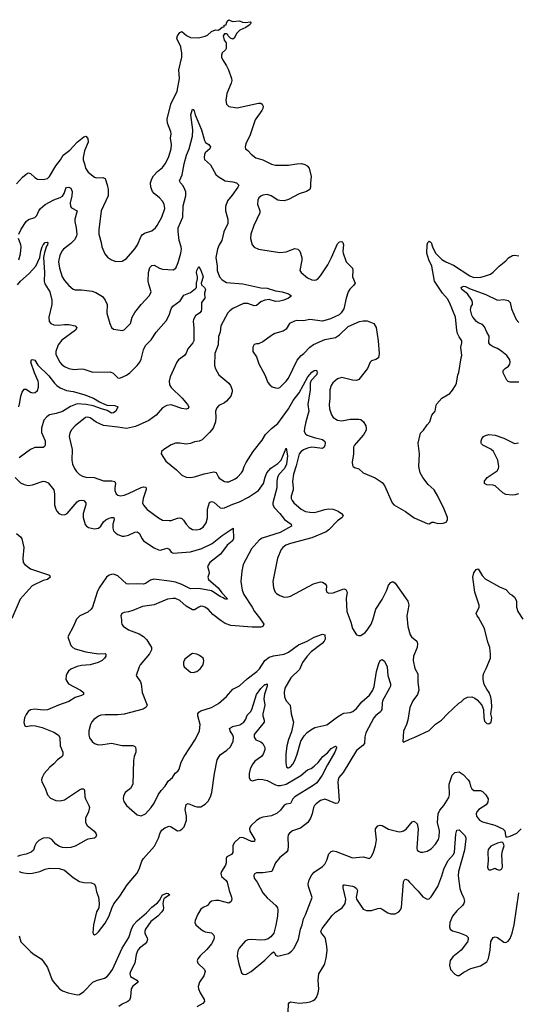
# Model space of a CAD drawing. Header units: inches. Extents: x 2134017 to 2292458, y 756222 to 916513.
# Tile 347 of 387: x 2234010 to 2238686, y 891023 to 900262. Entities that reach past the tile are written whole.
import ezdxf

# ---------------------------------------------------------------- set-up
doc = ezdxf.new("R2010")
doc.units = ezdxf.units.IN
doc.header["$MEASUREMENT"] = 0
doc.layers.add('C2839', color=7, linetype='Continuous')
doc.layers.add('C2930', color=7, linetype='Continuous')

msp = doc.modelspace()

# ---------------------------------------------------------------- linework, layer by layer
at = {"layer": 'C2839', "color": 5}
for points, elevation in [([(2233979.6, 898720.4), (2234036.1, 898783.9), (2234070, 898813.4), (2234090, 898824), (2234110, 898819.1), (2234150, 898781.3), (2234175.1, 898764.9), (2234230, 898762.4), (2234270, 898772.7), (2234290, 898790.5), (2234349.2, 898890.8), (2234392.4, 898947.6), (2234417.7, 898990), (2234480.8, 899039.2), (2234550, 899114), (2234610, 899162.4), (2234630.3, 899170.3), (2234648.6, 899148.6), (2234652.5, 899112.5), (2234616.8, 899030), (2234605, 898970), (2234606, 898946), (2234618.9, 898910), (2234626, 898870), (2234650.2, 898830.2), (2234710, 898785.5), (2234730, 898778), (2234790, 898781.6), (2234810, 898770.6), (2234830, 898711), (2234838, 898670), (2234838.9, 898610), (2234774.9, 898470), (2234750.3, 898290), (2234750.3, 898250), (2234772.4, 898170), (2234778.4, 898130), (2234806.6, 898066.6), (2234834.2, 898034.2), (2234870, 898007.7), (2234910, 897993), (2234970, 897995.5), (2235010, 898022), (2235090, 898110.5), (2235115.8, 898150), (2235148, 898230), (2235157.2, 898242.8), (2235180.4, 898259.6), (2235250, 898282.4), (2235282.9, 898310), (2235298.4, 898330), (2235342, 898410), (2235369.6, 898490), (2235365.1, 898530), (2235350, 898558), (2235320.7, 898590), (2235270.7, 898630.7), (2235255.4, 898650), (2235239.8, 898690), (2235236.1, 898730), (2235248.5, 898770), (2235263.7, 898796.3), (2235302.3, 898837.7), (2235350, 898876.4), (2235375.4, 898910), (2235405.3, 898970), (2235430.8, 899050), (2235433.1, 899090), (2235425.1, 899150), (2235430.9, 899190), (2235428.4, 899210), (2235396.8, 899290), (2235391.8, 899330), (2235428.1, 899470), (2235486.1, 899590), (2235509.7, 899709.7), (2235502.8, 899790), (2235529, 899910), (2235529.8, 899950), (2235521.9, 900000)], 380), ([(2235946.7, 900000), (2235947, 899993), (2235939.8, 899980.2), (2235908.5, 899950), (2235901.7, 899930), (2235903.6, 899910), (2235910.3, 899890), (2235950, 899828.4), (2235969.1, 899790), (2235996.1, 899710), (2235998.5, 899690), (2235994, 899666), (2235952, 899570), (2235944.1, 899504.1), (2235948.5, 899468.5), (2235970, 899447.3), (2236050, 899436.4), (2236250, 899478.9), (2236270, 899478.4), (2236284, 899470), (2236292, 899452), (2236288.5, 899430), (2236280.3, 899410), (2236218, 899322), (2236170, 899181.2), (2236130, 899098), (2236123, 899070), (2236126.8, 899050), (2236150, 899036), (2236181.3, 899001.3), (2236225.8, 898965.8), (2236290, 898945.7), (2236370, 898905.2), (2236410, 898898.5), (2236530, 898895.9), (2236610.2, 898910.2), (2236651.2, 898911.2), (2236684.4, 898904.4), (2236707.3, 898890), (2236724, 898870), (2236743, 898790), (2236735.5, 898730), (2236737.3, 898690), (2236730.4, 898669.7), (2236698, 898650), (2236630, 898627.3), (2236530, 898574.5), (2236490, 898563.7), (2236450, 898564.5), (2236429.7, 898569.7), (2236369.2, 898610), (2236330, 898622.9), (2236290, 898614), (2236270, 898605.1), (2236253, 898590), (2236243.7, 898570), (2236239.5, 898530), (2236261.6, 898470), (2236260.4, 898450), (2236204.6, 898330), (2236178.4, 898250), (2236175.3, 898210), (2236190.3, 898150.3), (2236210, 898126.7), (2236248.3, 898108.3), (2236450, 898077.8), (2236510, 898082.8), (2236590, 898113.7), (2236618.8, 898110), (2236636.4, 898090), (2236655.3, 898030), (2236655.1, 898004.9), (2236636.3, 897910), (2236648, 897890), (2236710, 897840.4), (2236750, 897821.3), (2236770, 897818.4), (2236790, 897822.4), (2236810, 897834.9), (2236830, 897859.3), (2236898.2, 897961.8), (2236933.8, 898030), (2236990, 898158), (2237010, 898177.6), (2237030, 898180.5), (2237039.3, 898170), (2237045.7, 898150), (2237039.1, 898090), (2237042.4, 898070), (2237070.3, 897990), (2237130.3, 897930), (2237134.3, 897910), (2237132.2, 897850), (2237157.3, 897790), (2237144.9, 897770), (2237106.1, 897733.9), (2237090.4, 897710), (2237070.4, 897650), (2237050.3, 897549.7), (2237025.5, 897510), (2237006.4, 897493.6), (2236924.8, 897455.2), (2236850, 897434), (2236730, 897447.8), (2236670, 897436.9), (2236610, 897441.1), (2236586.4, 897433.6), (2236541, 897410), (2236510, 897359), (2236482, 897338), (2236402.6, 897317.4), (2236370, 897299.7), (2236290, 897239.3), (2236250, 897222), (2236230, 897222), (2236210, 897215.3), (2236196, 897190), (2236196, 897150), (2236230, 897098), (2236252.3, 897032.3), (2236310, 896931), (2236337, 896857), (2236355.1, 896835.1), (2236378.3, 896818.3), (2236407.4, 896807.4), (2236434, 896806), (2236450, 896810.4), (2236507.8, 896870), (2236530, 896899.3), (2236612.5, 897067.5), (2236648.9, 897111.1), (2236673.3, 897130), (2236730.7, 897189.3), (2236764.6, 897215.4), (2236870, 897260.3), (2236970, 897280.5), (2237010, 897304.9), (2237090, 897382.8), (2237198, 897430), (2237230, 897437.3), (2237270, 897437.3), (2237330.7, 897410.7), (2237353, 897373), (2237370.3, 897250.3), (2237381.6, 897130), (2237373.4, 897090), (2237350, 897075.1), (2237310, 897061.7), (2237295.3, 897050), (2237270.4, 896990), (2237190, 896884.5), (2237170, 896877.6), (2237130, 896878.3), (2237030, 896905.4), (2236990, 896892.6), (2236946.4, 896853.6), (2236930.3, 896830), (2236917.8, 896790), (2236917.6, 896710), (2236911.3, 896650), (2236915.6, 896610), (2236934.3, 896554.3), (2236950, 896528), (2236990, 896503.7), (2237030, 896499), (2237110, 896513.2), (2237190, 896515.2), (2237210.2, 896510.2), (2237233.4, 896490), (2237255.3, 896450), (2237260.3, 896430), (2237258.9, 896410), (2237234.1, 896365.9), (2237164.4, 896290), (2237148.4, 896270), (2237140.4, 896250), (2237138.8, 896190), (2237127.7, 896110), (2237130, 896082), (2237136, 896070), (2237150, 896058.8), (2237190, 896046.8), (2237230.4, 896010.4), (2237342.8, 895962.8), (2237410, 895918.4), (2237431.8, 895890), (2237503.8, 895730), (2237519.1, 895710), (2237628.1, 895648.1), (2237710, 895586.8), (2237830, 895534.8), (2237850, 895531.3), (2237873.6, 895546.4), (2237890, 895546.8), (2237930, 895536.3), (2237982.7, 895537.3), (2238010, 895546), (2238022.7, 895570), (2238020.9, 895590), (2237989.6, 895670), (2237932.7, 895792.7), (2237898, 895850), (2237842, 895902), (2237790, 895965.1), (2237765.7, 896010), (2237754.5, 896070), (2237759.7, 896190), (2237746.3, 896290), (2237770, 896381), (2237797, 896410), (2237830, 896459.1), (2237857, 896490), (2237875.1, 896550), (2237905.1, 896590), (2237916, 896644), (2237923.2, 896656.8), (2237970, 896711), (2238044.7, 896755.3), (2238070, 896784.7), (2238097.2, 896830), (2238105.2, 896850), (2238119, 896930), (2238129.2, 896950.8), (2238149.5, 897090.5), (2238156, 897110), (2238147, 897190), (2238157.2, 897230), (2238157.2, 897250), (2238130, 897286), (2238116.6, 897316.6), (2238108, 897350), (2238096.4, 897470), (2238041.5, 897610), (2238022.8, 897642.8), (2237975.9, 897695.9), (2237901.5, 897810), (2237873.6, 897950), (2237847.6, 898010), (2237829.2, 898070), (2237831.2, 898150), (2237838.7, 898170), (2237850, 898182.4), (2237870, 898170.4), (2237881.4, 898130), (2237910, 898070.3), (2237970, 898012.5), (2238004.9, 897990), (2238079.6, 897959.6), (2238230, 897859.4), (2238270, 897844.3), (2238334.5, 897845.5), (2238370, 897854), (2238424.4, 897875.6), (2238450, 897894), (2238505.2, 897950), (2238570, 897999.1), (2238594, 898026), (2238631.3, 898048.7), (2238650, 898051.8), (2238690, 898044.9)], 380), ([(2234001.8, 898250), (2234023.8, 898296.2), (2234070, 898368.4), (2234092.7, 898387.3), (2234152.7, 898407.3), (2234170, 898426), (2234189.8, 898470), (2234204.1, 898490), (2234250, 898528.2), (2234330, 898572), (2234390, 898593), (2234410, 898604.9), (2234425.8, 898630), (2234441.8, 898678.2), (2234450, 898687), (2234470, 898689.1), (2234490, 898680.9), (2234501.9, 898650), (2234499.5, 898610), (2234483.2, 898543.2), (2234486.3, 898510), (2234496.9, 898496.9), (2234547.7, 898470), (2234525.8, 898390), (2234526, 898370), (2234540.2, 898310), (2234545.2, 898250), (2234541.2, 898230), (2234522.3, 898197.7), (2234490, 898163.5), (2234420.3, 898110), (2234405.8, 898090), (2234387.5, 898050), (2234375.8, 898010), (2234374.7, 897990), (2234383.9, 897930), (2234409.3, 897849.3), (2234430, 897814.9), (2234470, 897768.2), (2234510, 897733), (2234530, 897726), (2234590, 897728.4), (2234690, 897714.9), (2234722.8, 897702.8), (2234785.9, 897665.9), (2234811.8, 897630), (2234828.9, 897590), (2234827, 897507), (2234854.4, 897410), (2234870, 897374.8), (2234890, 897359.1), (2234910, 897354), (2234970, 897345.5), (2234990, 897350.6), (2235047.3, 897410), (2235063.5, 897470), (2235090, 897513.4), (2235149.6, 897590), (2235223.7, 897670), (2235240.1, 897699.9), (2235243.7, 897710), (2235220, 897780), (2235215.3, 897810), (2235217.6, 897890), (2235230, 897938), (2235250, 897956.5), (2235270, 897958.9), (2235322, 897930), (2235350, 897920.8), (2235450, 897916.4), (2235475.1, 897930), (2235495.8, 897984.2), (2235520.9, 898070), (2235527.1, 898110), (2235525.4, 898130), (2235503.9, 898190), (2235495.2, 898275.2), (2235496.2, 898310), (2235539.1, 898410), (2235543, 898517), (2235568.9, 898610), (2235566.4, 898646.4), (2235559.3, 898670), (2235542.3, 898702.3), (2235518, 898730), (2235508.2, 898750), (2235533.4, 898806.6), (2235552.9, 898910), (2235575.2, 898990), (2235597.5, 899050), (2235629, 899170), (2235633.3, 899230), (2235614, 899370), (2235630, 899421), (2235638, 899418), (2235646.8, 899406.8), (2235654.4, 899370), (2235714.9, 899230), (2235742.4, 899130), (2235753, 899110), (2235782, 899090), (2235799.1, 899070), (2235793, 899050), (2235750, 899011.6), (2235742.8, 898997.2), (2235739.5, 898970), (2235743.8, 898950), (2235800.3, 898900.3), (2235850, 898810.7), (2235870.3, 898790.3), (2235936, 898750), (2236010, 898742), (2236042.8, 898730), (2236064, 898710), (2236054.9, 898690), (2236003.8, 898616.2), (2235958.7, 898561.3), (2235938.9, 898510), (2235938.9, 898470), (2235963.1, 898390), (2235960.8, 898350), (2235925.4, 898270), (2235906.2, 898190), (2235881.6, 898150), (2235864.1, 898110), (2235850.2, 898030), (2235860.2, 897950), (2235860.6, 897910), (2235884.6, 897850), (2235910, 897820.2), (2235950, 897797.5), (2236103.7, 897783.7), (2236270, 897746.3), (2236330, 897742), (2236410, 897717.3), (2236470, 897709.2), (2236531, 897690), (2236558, 897670), (2236530.8, 897650), (2236486.4, 897630), (2236450, 897619.5), (2236410, 897617.3), (2236350, 897636.4), (2236309.4, 897630.6), (2236270, 897614), (2236230, 897580.4), (2236210, 897576.8), (2236150, 897597.8), (2236110, 897597.6), (2236010, 897550.9), (2235979.6, 897530), (2235960.2, 897510), (2235895.3, 897390), (2235889.2, 897330), (2235873.8, 897290), (2235870.2, 897209.8), (2235841.3, 897130), (2235836.5, 897016.5), (2235844.5, 896984.5), (2235878.4, 896930), (2235970.3, 896850), (2235987.2, 896830), (2236000.9, 896790), (2236001.7, 896770), (2235990.3, 896730), (2235950, 896684), (2235930, 896668.5), (2235878.2, 896641.8), (2235858.4, 896621.6), (2235847.4, 896590), (2235850.3, 896530), (2235846.3, 896490), (2235823.6, 896430), (2235791.1, 896388.9), (2235719.6, 896320.4), (2235693.3, 896306.7), (2235650, 896300.7), (2235610, 896285.1), (2235570, 896279.6), (2235510, 896289.6), (2235470, 896287.3), (2235430, 896272), (2235361, 896230), (2235340.7, 896210), (2235337.3, 896190), (2235379.9, 896119.9), (2235478.7, 896038.7), (2235528.7, 895988.7), (2235570, 895970.6), (2235610, 895967.7), (2235650, 895972.2), (2235739.2, 896000.8), (2235830, 896018.4), (2235853.8, 896013.8), (2235872.7, 895970), (2235880.8, 895960.8), (2235931.3, 895930), (2235950, 895925.3), (2235970, 895927), (2236030, 895953.7), (2236053, 895970), (2236090, 896010.6), (2236102.4, 896030), (2236114.3, 896070), (2236133.5, 896106.5), (2236200.4, 896210), (2236283.1, 896316.9), (2236314.7, 896370), (2236370, 896425.3), (2236430, 896472.7), (2236529.8, 896610), (2236575, 896690), (2236630, 896761.2), (2236711.1, 896910), (2236750, 896955.1), (2236770, 896969.3), (2236792.5, 896972.5), (2236800.5, 896950), (2236794.5, 896930), (2236742.3, 896877.7), (2236733.7, 896850), (2236734.1, 896790), (2236712.1, 896650), (2236722.2, 896590), (2236693.8, 896490), (2236680.3, 896430), (2236679, 896399), (2236690, 896374.9), (2236705.1, 896365.1), (2236770, 896342), (2236850, 896322.6), (2236870, 896302.8), (2236874.6, 896290), (2236872.9, 896270), (2236865.5, 896250), (2236850, 896239.7), (2236750, 896249.8), (2236710, 896241.6), (2236670, 896225.3), (2236648.9, 896211.1), (2236631.4, 896190), (2236603.2, 896076.8), (2236577.4, 895997.4), (2236568.8, 895930), (2236575.8, 895870), (2236574, 895850), (2236555.3, 895790), (2236555.3, 895770), (2236563.7, 895750), (2236581.3, 895730), (2236650, 895669.1), (2236690, 895648.2), (2236730, 895639.7), (2236770, 895639.2), (2236810, 895647.1), (2236870, 895666.9), (2236910, 895672.4), (2236950, 895670.3), (2236997.3, 895650), (2237026.8, 895630), (2237042.8, 895610), (2237034.8, 895590), (2236990, 895559.7), (2236910, 895475.6), (2236882.7, 895457.3), (2236750, 895399.8), (2236550, 895348.5), (2236505.5, 895330), (2236477.6, 895310), (2236461.7, 895290), (2236426.7, 895210), (2236385.3, 894990), (2236390.4, 894930), (2236406, 894890), (2236417.7, 894877.7), (2236450, 894858.4), (2236490, 894843.8), (2236526.6, 894846.6), (2236550, 894854.3), (2236766.6, 894970), (2236830, 894986), (2236850, 894984.9), (2236874, 894970), (2236886.8, 894950), (2236884.7, 894910), (2236891.1, 894891.1), (2236910, 894881), (2236950, 894884.9), (2237050, 894920.5), (2237070, 894914), (2237080.4, 894890), (2237071.5, 894830), (2237077.8, 894710), (2237116.4, 894610), (2237130.7, 894550), (2237170, 894491), (2237190, 894482.8), (2237210, 894484.9), (2237250, 894510.6), (2237270, 894533.4), (2237306.6, 894590), (2237322.2, 894630), (2237349.7, 894730), (2237410, 894822.4), (2237453.7, 894910), (2237470, 894954.8), (2237490, 894980.7), (2237510, 894991), (2237530, 894974.8), (2237650, 894806), (2237658, 894770), (2237641.7, 894670), (2237649.2, 894569.2), (2237670.4, 894490), (2237685.5, 894470), (2237734, 894430), (2237742, 894410), (2237737.1, 894370), (2237704.4, 894290), (2237700.3, 894250), (2237715.1, 894175.1), (2237743.4, 894123.4), (2237743, 894050), (2237752.4, 893970), (2237742, 893930), (2237698.4, 893870), (2237670, 893808.7), (2237648.5, 893690), (2237637.1, 893650), (2237610, 893586), (2237602, 893490), (2237610, 893482), (2237667.2, 893512.8), (2237715.3, 893530), (2237850, 893594), (2237909.5, 893650.5), (2237965.2, 893690), (2238021.2, 893750), (2238129.2, 893850), (2238150, 893862.8), (2238179, 893890), (2238210, 893904), (2238250, 893907.3), (2238277.5, 893897.5), (2238301.1, 893881.1), (2238344, 893830), (2238361, 893790), (2238362, 893710), (2238370, 893681), (2238390, 893657.3), (2238410, 893654.8), (2238432.7, 893670), (2238439.3, 893710), (2238428.7, 893750), (2238437.2, 893810), (2238436, 893870), (2238430, 893906), (2238413.2, 893950), (2238390, 893979), (2238364.7, 894024.7), (2238356.2, 894070), (2238357, 894110), (2238362, 894130), (2238385.8, 894174.2), (2238426, 894270), (2238426.6, 894310), (2238418.4, 894370), (2238400.4, 894420.4), (2238369.7, 894549.7), (2238312.9, 894652.9), (2238299.3, 894670), (2238292.3, 894690), (2238319.6, 894750), (2238320.5, 894770), (2238278.4, 894890), (2238259.5, 895030), (2238270, 895071.3), (2238290, 895104.7), (2238310, 895111), (2238346.2, 895046.2), (2238375.9, 895015.9), (2238510, 894939.1), (2238570, 894916), (2238610, 894871.3), (2238625.4, 894865.4), (2238650, 894844.7), (2238667.9, 894807.9), (2238670.6, 894750), (2238682.8, 894710), (2238730, 894636)], 360), ([(2233990, 897773.4), (2234017.6, 897810), (2234098.5, 897881.5), (2234159.8, 897950), (2234196.9, 898030), (2234206.6, 898090), (2234220.4, 898130), (2234230, 898150.3), (2234250, 898170.3), (2234270, 898174.9), (2234274.4, 898170), (2234271.3, 898150), (2234262.4, 898137.6), (2234241.8, 898078.2), (2234233.6, 898030), (2234243.2, 897890), (2234238.2, 897810), (2234245.1, 897785.1), (2234292.9, 897710), (2234311.1, 897630), (2234310.8, 897589.2), (2234281.8, 897470), (2234286, 897430), (2234302, 897410), (2234330, 897399.6), (2234370, 897395.5), (2234430, 897402.2), (2234470, 897400.7), (2234531, 897390), (2234545.5, 897370), (2234534.4, 897350), (2234405.5, 897254.5), (2234370.3, 897210), (2234347.4, 897150), (2234350, 897124.7), (2234362.6, 897090), (2234384.6, 897050), (2234402, 897030), (2234430, 897007.2), (2234470, 896988.8), (2234521.2, 896981.2), (2234590, 896986), (2234610, 896983.1), (2234694.1, 896954.1), (2234858.7, 896958.7), (2234886.4, 896946.4), (2234930, 896902), (2234950, 896899.3), (2235010, 896925.8), (2235041.5, 896950), (2235110, 897015.8), (2235136.2, 897050), (2235150, 897076.4), (2235170, 897164.9), (2235190, 897206.4), (2235242.7, 897257.3), (2235288, 897330), (2235382.2, 897437.8), (2235411.9, 897490), (2235431.7, 897550), (2235446, 897574), (2235515.3, 897624.7), (2235550, 897678.4), (2235610, 897703.1), (2235659.8, 897740.2), (2235666.9, 897750), (2235666.6, 897790), (2235678.7, 897830), (2235678.7, 897850), (2235669, 897890), (2235669.9, 897910.1), (2235690, 897946), (2235710, 897910.8), (2235730.3, 897850), (2235710.6, 897790.6), (2235714.9, 897774.9), (2235742.8, 897750), (2235753, 897730), (2235742.5, 897697.5), (2235744.9, 897650), (2235713.4, 897610), (2235715.8, 897550), (2235711.5, 897528.5), (2235699.3, 897510), (2235657.4, 897482.6), (2235638.9, 897450), (2235636.9, 897430), (2235643.9, 897370), (2235641.3, 897250), (2235632, 897230), (2235587, 897173), (2235570, 897132), (2235554.3, 897110), (2235500.4, 897070), (2235482.6, 897050), (2235422.2, 896910), (2235411.5, 896870), (2235415.6, 896835.6), (2235430.3, 896810), (2235532.2, 896710), (2235583.8, 896650), (2235594.9, 896630), (2235590, 896615.3), (2235570, 896608), (2235530, 896613), (2235450, 896643.1), (2235430, 896647), (2235390, 896643.1), (2235350, 896620.4), (2235290.1, 896549.9), (2235220.3, 896499.7), (2235094.7, 896445.3), (2235010, 896424.8), (2234930, 896439.3), (2234794.7, 896454.7), (2234726.8, 896486.8), (2234670, 896525.7), (2234650, 896532.3), (2234627.7, 896530), (2234528.5, 896450), (2234492.2, 896410), (2234478.6, 896381.4), (2234473.7, 896350), (2234503.1, 896230), (2234497, 896130), (2234503.7, 896090), (2234522, 896050), (2234542, 896022), (2234570, 895994), (2234598, 895978), (2234630, 895970.3), (2234707.3, 895967.3), (2234795.9, 895935.9), (2234875, 895935), (2234900.7, 895930), (2234908.7, 895910), (2234900.9, 895870), (2234903, 895843), (2234913.7, 895813.7), (2234930, 895799.3), (2234954.4, 895794.4), (2234990, 895801.3), (2235030, 895815.5), (2235150, 895872.9), (2235170, 895878), (2235190, 895876.4), (2235195.8, 895870), (2235194.3, 895854.3), (2235166.2, 895770), (2235162.4, 895730), (2235170, 895705.5), (2235205.9, 895665.9), (2235310, 895587), (2235350, 895566.7), (2235410, 895562), (2235430, 895564.2), (2235490, 895585.2), (2235510, 895587.6), (2235530, 895581.1), (2235547.3, 895567.3), (2235570, 895527.7), (2235597.5, 895497.5), (2235630, 895478.7), (2235670, 895474), (2235697.8, 895482.2), (2235730, 895501.6), (2235759.6, 895540.4), (2235771.7, 895588.3), (2235771.6, 895670), (2235790, 895730.4), (2235810, 895740.9), (2235830, 895733.8), (2235890, 895682.7), (2235910, 895678), (2235930, 895681.2), (2236010, 895717.5), (2236070, 895737.5), (2236156.7, 895783.4), (2236250, 895843.1), (2236297.6, 895910), (2236310.5, 895970), (2236328.3, 896011.7), (2236366.5, 896053.5), (2236430, 896097.1), (2236463.2, 896130), (2236510, 896241), (2236521.5, 896170), (2236510.9, 896090), (2236493.6, 896050), (2236443.5, 895996.5), (2236428.6, 895970), (2236422.2, 895930), (2236422.1, 895870), (2236384.8, 895730), (2236384.6, 895710), (2236400.6, 895680.6), (2236448.9, 895630), (2236492.3, 895572.3), (2236556.4, 895530), (2236558, 895510), (2236451.5, 895450), (2236284, 895396), (2236258.8, 895381.2), (2236184.3, 895295.7), (2236106.5, 895150), (2236093.5, 895086.5), (2236083.8, 894990), (2236095.5, 894910), (2236113, 894870), (2236190.7, 894750.7), (2236211.9, 894710), (2236260.2, 894650), (2236299.1, 894590), (2236290.2, 894569.8), (2236270, 894561.7), (2236190, 894562.2), (2235990, 894577.4), (2235937.8, 894597.8), (2235900.7, 894620.7), (2235821, 894681), (2235775.8, 894730), (2235746.6, 894750), (2235730, 894756.8), (2235710, 894758), (2235690, 894750.9), (2235650, 894725.6), (2235630, 894724.7), (2235570, 894758), (2235510, 894811), (2235470, 894829.7), (2235450, 894832), (2235395.9, 894824.1), (2235270, 894772.4), (2235162.7, 894757.3), (2235070, 894717.6), (2235030, 894705.6), (2234990, 894700.7), (2234966.8, 894690), (2234959.3, 894670), (2234965.5, 894630), (2234964, 894604), (2234966, 894590), (2234980.7, 894570), (2235030, 894535.8), (2235130, 894498.3), (2235170, 894475.3), (2235202.8, 894442.8), (2235246, 894370), (2235247.2, 894350), (2235228.2, 894311.8), (2235139.5, 894210), (2235128.7, 894190), (2235103, 894110), (2235142.4, 894050), (2235150.3, 894030.3), (2235157.6, 893950), (2235203.7, 893830), (2235197.1, 893810), (2235168.1, 893791.9), (2234990, 893744.7), (2234930, 893738.9), (2234810, 893740.5), (2234770, 893735.6), (2234750, 893727), (2234704.4, 893695.6), (2234685.8, 893674.1), (2234673, 893650), (2234658, 893590), (2234657.1, 893550), (2234663.4, 893523.4), (2234687.7, 893490), (2234710, 893470.6), (2234750, 893458.7), (2234790, 893460.3), (2234870, 893473.8), (2234970, 893453.1), (2235070, 893450.4), (2235085.1, 893445.1), (2235095.3, 893435.2), (2235100.3, 893410), (2235098, 893390), (2235084.6, 893350), (2235078.3, 893310), (2235070.4, 893090), (2235050.3, 893049.8), (2234997.3, 893010), (2234983.4, 892976.6), (2234980.7, 892950), (2234985.8, 892925.8), (2235010.7, 892890), (2235110, 892802.8), (2235150, 892790.8), (2235190, 892810.7), (2235242, 892870), (2235269.6, 892910), (2235309.6, 892990), (2235336.9, 893030), (2235374.3, 893070), (2235402.5, 893117.5), (2235442.4, 893150), (2235468.6, 893191.4), (2235492.3, 893210), (2235505.1, 893230), (2235525.3, 893294.7), (2235551.8, 893350), (2235657.6, 893510), (2235695.6, 893590), (2235703, 893650), (2235680.4, 893730), (2235680.4, 893750), (2235690, 893766), (2235710, 893777.7), (2235810, 893808.8), (2235874, 893846), (2235950, 893910.4), (2236010, 893980.4), (2236070, 894010.4), (2236143.5, 894076.5), (2236235.1, 894144.9), (2236257.2, 894170), (2236309, 894250), (2236350, 894281), (2236390, 894293.7), (2236491.5, 894310), (2236530, 894328.8), (2236625.1, 894394.9), (2236705.1, 894430), (2236770, 894467.2), (2236850, 894495.8), (2236871.2, 894491.2), (2236874, 894450), (2236864.4, 894430), (2236846.7, 894410), (2236744.5, 894330), (2236705, 894290), (2236661.7, 894230), (2236633.6, 894166.4), (2236552.4, 894087.6), (2236496.1, 893990), (2236489.2, 893950), (2236494.3, 893910), (2236510, 893870.5), (2236547.2, 893830), (2236556.4, 893750), (2236576.5, 893670), (2236559.5, 893580.5), (2236530, 893508.7), (2236515.8, 893450), (2236507, 893370), (2236506.4, 893290), (2236510.6, 893250.6), (2236523.7, 893243.7), (2236530, 893242.4), (2236550, 893253), (2236570, 893276.4), (2236589.7, 893310), (2236612.4, 893370), (2236647.4, 893492.6), (2236677.7, 893542.3), (2236706, 893574), (2236739.8, 893600.2), (2236778.7, 893621.3), (2236890, 893644.9), (2236990, 893721.6), (2237030, 893746.4), (2237050, 893753.8), (2237110, 893760.6), (2237135.4, 893770), (2237170, 893798.2), (2237218.9, 893861.1), (2237290, 893922.6), (2237321, 893970), (2237334.2, 894005.8), (2237355, 894145), (2237377.4, 894222.6), (2237390, 894248), (2237410, 894259.1), (2237430, 894241.6), (2237455.5, 894190), (2237462.8, 894110), (2237487.1, 894030), (2237486, 894010), (2237478.8, 893990), (2237413.2, 893870), (2237407.8, 893847.8), (2237405.6, 893790), (2237400.9, 893779.1), (2237393, 893767), (2237350, 893732.8), (2237331.1, 893710), (2237255.8, 893570), (2237245.9, 893534.1), (2237242.2, 893470), (2237228.7, 893451.3), (2237170, 893404.2), (2237042, 893198), (2237004.2, 893150), (2236995.3, 893130), (2236993.7, 893106.3), (2237004.8, 892935.2), (2236992.7, 892910), (2236970, 892907.1), (2236890, 892943.1), (2236870, 892946.9), (2236830, 892934.3), (2236790, 892905.6), (2236774.4, 892890), (2236763.7, 892870), (2236751.8, 892810), (2236738.5, 892770), (2236711.8, 892728.2), (2236643, 892677), (2236567.3, 892650), (2236539.1, 892630), (2236526.9, 892613.1), (2236523, 892590), (2236528.2, 892510), (2236524.9, 892470), (2236510, 892449.4), (2236450, 892400.7), (2236410, 892351.6), (2236374.8, 892270), (2236290, 892258.4), (2236230, 892258), (2236210, 892244), (2236205.3, 892230), (2236210, 892206), (2236236.3, 892170), (2236290, 892068), (2236330, 892021.6), (2236412.1, 891952.1), (2236427, 891930), (2236431.8, 891910), (2236427.4, 891850), (2236412.8, 891767.2), (2236392.4, 891690), (2236364.6, 891655.4), (2236340.7, 891639.3), (2236310, 891627.6), (2236270, 891626), (2236187.9, 891632.1), (2236150, 891629.3), (2236125.1, 891614.9), (2236068.2, 891550), (2236055.6, 891524.4), (2236050, 891474), (2236063.9, 891403.9), (2236090, 891318), (2236106.8, 891306.8), (2236130, 891304), (2236181.2, 891330), (2236310, 891437.6), (2236370, 891500.7), (2236390, 891516), (2236402.8, 891502.8), (2236410, 891484.7), (2236430, 891474.8), (2236530, 891500.7), (2236558.3, 891521.7), (2236583.7, 891550), (2236624.7, 891635.3), (2236643, 891730), (2236657.4, 891770), (2236670, 891826), (2236690, 891864), (2236753.3, 892026.7), (2236718.4, 892130), (2236715.6, 892150), (2236725.1, 892190), (2236750, 892239.1), (2236770, 892263.8), (2236850, 892315.5), (2236870, 892339.1), (2236890, 892374.8), (2236910, 892434), (2236930, 892456.4), (2236950, 892462.4), (2236977.3, 892457.3), (2237130, 892398), (2237230, 892406.4), (2237290, 892391), (2237309, 892410), (2237329.2, 892450), (2237347, 892510), (2237354.7, 892565.3), (2237346, 892650), (2237348, 892670), (2237370, 892699.5), (2237390, 892705.3), (2237410, 892701.3), (2237470, 892665.7), (2237570, 892642), (2237590, 892643.7), (2237610, 892650.3), (2237633.8, 892666.2), (2237690, 892735.5), (2237710, 892743), (2237736, 892716), (2237748.1, 892670), (2237733, 892490), (2237738.8, 892470), (2237750, 892458.8), (2237770, 892450.8), (2237790, 892450.8), (2237830, 892460.7), (2237870, 892483.8), (2237910, 892526.7), (2237938.9, 892570), (2237944.6, 892595.4), (2237947.1, 892650), (2237928.3, 892730), (2237934.7, 892810), (2237950, 892843.8), (2237987.3, 892890), (2238035.9, 892964.1), (2238041.4, 892990), (2238038.5, 893090), (2238067.3, 893172.7), (2238090, 893199.1), (2238130, 893204.9), (2238170, 893180.3), (2238216.5, 893130), (2238228.8, 893110), (2238236.5, 893070), (2238250, 893043.8), (2238270, 893030.4), (2238330, 893028.7), (2238350, 893019.5), (2238380.3, 892990), (2238404.9, 892950), (2238399.9, 892920.1), (2238384.5, 892895.5), (2238314.4, 892850), (2238297.6, 892830), (2238292.2, 892810), (2238294.9, 892790), (2238323, 892750), (2238350, 892734.9), (2238465.5, 892705.5), (2238541, 892670), (2238561, 892650), (2238566, 892606), (2238572.7, 892592.7), (2238610, 892600.7), (2238672.7, 892630), (2238713.2, 892670)], 340), ([(2234002.4, 898010), (2234015.9, 898064.1), (2234022.9, 898130), (2234020.7, 898150), (2233999.8, 898210)], 360), ([(2238690, 896860.3), (2238610, 896859.7), (2238590, 896865.7), (2238578.2, 896878.2), (2238542.6, 896950), (2238544.2, 896970), (2238562, 896990), (2238593.6, 897010), (2238607.8, 897030), (2238611.1, 897050), (2238606.9, 897070), (2238578.9, 897110), (2238532.8, 897150), (2238490, 897176.1), (2238450, 897191.1), (2238421.3, 897210), (2238409.7, 897230), (2238411.9, 897291.9), (2238389.8, 897329.8), (2238370, 897381.3), (2238350, 897401.1), (2238310, 897418), (2238293.8, 897430), (2238258.8, 897470), (2238249.9, 897489.9), (2238239.2, 897540.8), (2238245.1, 897570), (2238256.2, 897590), (2238256, 897610), (2238248.8, 897630), (2238210, 897689.8), (2238155.4, 897730), (2238149.7, 897750), (2238170, 897761.3), (2238190, 897757.4), (2238235.5, 897735.5), (2238382.7, 897682.7), (2238490, 897630.2), (2238550, 897636.9), (2238590, 897628.5), (2238609, 897609), (2238621.7, 897550), (2238664.7, 897450), (2238690, 897421.2)], 360), ([(2234000.4, 896630), (2234011.4, 896668.6), (2234020.9, 896730), (2234033.3, 896766.7), (2234050, 896796), (2234070, 896795.5), (2234110, 896767.3), (2234130, 896761.1), (2234154.9, 896765.1), (2234176.7, 896783.4), (2234186.5, 896813.5), (2234186.7, 896850), (2234183.2, 896870), (2234147.5, 896950), (2234114, 897050), (2234119.7, 897070), (2234130, 897073.4), (2234150, 897066), (2234181.2, 897021.2), (2234281.7, 896921.7), (2234335, 896850), (2234356.3, 896830), (2234390, 896808.2), (2234450, 896783.1), (2234510, 896774.6), (2234610, 896746.3), (2234701.6, 896710), (2234756.8, 896676.8), (2234810, 896652.9), (2234830, 896646.4), (2234903.4, 896643.4), (2234931, 896630), (2234910, 896587.8), (2234890, 896571.8), (2234870, 896569.8), (2234830, 896595.1), (2234776, 896610), (2234699.6, 896639.6), (2234631.9, 896651.9), (2234550, 896656.6), (2234487.3, 896632.7), (2234410, 896586.4), (2234353, 896567), (2234290, 896552.9), (2234263.1, 896536.9), (2234236.4, 896503.6), (2234213.4, 896430), (2234213.8, 896390), (2234247.1, 896310), (2234249, 896271), (2234242.2, 896257.8), (2234230, 896247.4), (2234150, 896248), (2234110, 896230.7), (2234003.9, 896150)], 320), ([(2238686.6, 895813.4), (2238657.3, 895802.7), (2238630, 895799.7), (2238570, 895808.2), (2238542.2, 895822.2), (2238470, 895887.3), (2238450, 895893.3), (2238390, 895896.2), (2238369.7, 895909.7), (2238370, 895931), (2238393.1, 895966.9), (2238487, 896030), (2238501.6, 896050), (2238503, 896070), (2238493.3, 896130), (2238453.6, 896210), (2238430, 896233), (2238354, 896270), (2238342, 896282), (2238338, 896290), (2238338.7, 896310), (2238345.1, 896330), (2238359.6, 896350), (2238378, 896362), (2238410, 896368.9), (2238470, 896364.7), (2238550, 896335.6), (2238650, 896286.9), (2238688.8, 896291.2)], 360), ([(2233967.7, 895967.7), (2234017.3, 895917.3), (2234050, 895899.5), (2234090, 895892.9), (2234130, 895897.5), (2234230, 895931.3), (2234250, 895930.2), (2234276.9, 895916.9), (2234329.3, 895849.3), (2234337.2, 895810), (2234337.4, 895710), (2234348.8, 895670), (2234358.7, 895650), (2234375.8, 895630), (2234398.4, 895618.4), (2234430, 895617.5), (2234455, 895630), (2234550, 895737.2), (2234568.3, 895750), (2234590, 895753.7), (2234610.5, 895750), (2234628.9, 895730), (2234629.1, 895710), (2234606.2, 895630), (2234604.9, 895590), (2234624.4, 895524.4), (2234634.8, 895510), (2234656.1, 895496.1), (2234710, 895486), (2234750, 895491.8), (2234770, 895510.3), (2234796.5, 895550), (2234817.6, 895570), (2234850, 895586.2), (2234872.1, 895592), (2234891.3, 895591.3), (2234895.8, 895570), (2234883.5, 895530), (2234883.2, 895490), (2234890, 895466.7), (2234910, 895444.6), (2234930, 895431.8), (2234970, 895416.9), (2234990, 895416.1), (2235030, 895426.2), (2235090, 895454.4), (2235110, 895456.1), (2235130, 895444.9), (2235158, 895390), (2235172.2, 895372.2), (2235270, 895306.2), (2235310, 895286.9), (2235330, 895283.6), (2235390, 895302.4), (2235399.7, 895299.7), (2235412.7, 895292.7), (2235430, 895264.9), (2235450, 895256.1), (2235610, 895268.8), (2235719.2, 895300.8), (2235814.1, 895345.9), (2235910, 895422.6), (2236010.4, 895490.4), (2236013.4, 895390), (2236002, 895370), (2235954.7, 895330), (2235894.3, 895245.7), (2235792.4, 895170), (2235770.7, 895130), (2235784.9, 895090), (2235785.5, 895070), (2235774.9, 895030), (2235780.5, 895010), (2235871.3, 894931.3), (2235904.1, 894884.1), (2235954.3, 894830), (2235950, 894819.3), (2235945.3, 894825.3), (2235930, 894827), (2235917.3, 894837.3), (2235890, 894848.4), (2235810, 894902.8), (2235690, 894924.6), (2235610, 894923.1), (2235530, 894963.7), (2235470, 894983), (2235414.7, 894994.7), (2235269, 895011), (2235236.3, 895003.7), (2235190, 894970.7), (2235170, 894964.8), (2235110, 894969), (2235030, 894964.6), (2235010, 894967.9), (2234930, 895042.6), (2234890, 895059.4), (2234870, 895057.7), (2234850, 895049.8), (2234822.8, 895030), (2234753.8, 894930), (2234734.7, 894890), (2234692.2, 894750), (2234679.6, 894730), (2234650, 894704.2), (2234572.6, 894667.4), (2234542.8, 894637.2), (2234514.6, 894570), (2234462.4, 894470), (2234488.5, 894390), (2234508.7, 894370), (2234530, 894357.3), (2234630, 894331.1), (2234750, 894313.4), (2234810, 894314.4), (2234817.3, 894310), (2234818.4, 894290), (2234806.4, 894270), (2234782.4, 894250), (2234745.5, 894230), (2234670, 894209.8), (2234590, 894204), (2234550, 894194.2), (2234490, 894167.8), (2234466.4, 894150), (2234454, 894130), (2234445.3, 894110), (2234443.7, 894070), (2234466.7, 894030), (2234580.3, 893970), (2234608.2, 893950), (2234608.4, 893930), (2234590, 893919.8), (2234530, 893902.9), (2234470, 893863.2), (2234373.4, 893830), (2234270, 893786.6), (2234230, 893783.1), (2234150, 893794.2), (2234110, 893785.7), (2234090, 893771.1), (2234070, 893743.6), (2234055.5, 893710), (2234048.2, 893668.2), (2234056.4, 893636.4), (2234068.9, 893628.9), (2234119.8, 893640.2), (2234157.8, 893637.8), (2234219.2, 893619.2), (2234330, 893576.1), (2234374.3, 893550), (2234386.2, 893526.2), (2234387.9, 893450), (2234413.8, 893390), (2234414.3, 893365.7), (2234406.7, 893350), (2234363.7, 893316.3), (2234330, 893280.5), (2234291.3, 893248.7), (2234239.3, 893190), (2234219.1, 893150), (2234214, 893130), (2234218, 893110), (2234248.2, 893050), (2234270, 892987.7), (2234298, 892958), (2234350, 892937), (2234390, 892932.2), (2234430, 892942), (2234570, 893034.6), (2234590, 893044.2), (2234610, 893044.9), (2234618.7, 893030), (2234620.2, 892970), (2234625.4, 892950), (2234658.8, 892890), (2234663.5, 892870), (2234655.2, 892830), (2234627.6, 892770), (2234626, 892730), (2234642, 892702), (2234704.9, 892650), (2234722.4, 892630), (2234728.4, 892610), (2234720.5, 892590), (2234710, 892582.4), (2234650, 892571.8), (2234630, 892564.1), (2234530, 892506), (2234490, 892495.4), (2234451.4, 892491.4), (2234410, 892493.3), (2234383.7, 892503.7), (2234350, 892527.3), (2234310, 892569.6), (2234290, 892581.3), (2234270, 892586.6), (2234230, 892581.1), (2234190, 892558.9), (2234164.2, 892535.8), (2234150.3, 892510), (2234137.6, 892470), (2234117.1, 892450), (2234070, 892433.1), (2234010, 892420.4), (2233990.5, 892410)], 320), ([(2233980.2, 895440.2), (2234017.8, 895410), (2234028.1, 895390), (2234046.8, 895310), (2234038.2, 895210), (2234042.9, 895170), (2234056.2, 895150), (2234110, 895108.4), (2234290.2, 895050.2), (2234294.8, 895030), (2234271.3, 895010), (2234230, 895000.5), (2234125.3, 894950), (2234014.9, 894825.1), (2233935, 894645)], 280), ([(2234005.3, 892270), (2234030, 892258.9), (2234090, 892250.2), (2234130, 892252.6), (2234198, 892270), (2234250, 892292.2), (2234290, 892302.4), (2234378.4, 892298.4), (2234430, 892281.7), (2234510, 892214.6), (2234570, 892177.3), (2234610, 892166.4), (2234684, 892164), (2234710.3, 892150.3), (2234720.3, 892130), (2234730, 892078), (2234749, 892029), (2234756.4, 891970), (2234750.4, 891930), (2234730.3, 891889.7), (2234703, 891770), (2234695.3, 891695.3), (2234701.4, 891681.4), (2234710, 891676), (2234730, 891684.9), (2234750, 891704), (2234810, 891783.8), (2234850, 891853), (2234873.9, 891926.1), (2234892.7, 891967.3), (2234950, 892039.3), (2235016.3, 892143.7), (2235109.7, 892250), (2235129.8, 892290), (2235154.4, 892365.6), (2235169.8, 892390.2), (2235273.4, 892506.6), (2235310, 892583), (2235326.4, 892633.6), (2235341.7, 892658.2), (2235370, 892680.8), (2235410, 892693.4), (2235430.2, 892690.2), (2235490, 892650.4), (2235510, 892654.9), (2235530, 892666.7), (2235551.1, 892690), (2235574.6, 892750), (2235575, 892790), (2235561, 892850), (2235570, 892897.3), (2235590, 892908.2), (2235650, 892881.2), (2235670, 892876.5), (2235710, 892877.7), (2235750, 892900.3), (2235776.4, 892930), (2235799.2, 892970), (2235813.1, 893010), (2235837.1, 893190), (2235862.5, 893317.5), (2235890, 893363.1), (2235952.5, 893407.5), (2235982.5, 893437.5), (2236012.5, 893490), (2236016.2, 893530), (2236009.8, 893550), (2235983.1, 893590), (2235978, 893610), (2236004.5, 893630), (2236073.9, 893646.1), (2236110.7, 893670), (2236130, 893698.7), (2236144.1, 893735.9), (2236173.1, 893766.9), (2236187.2, 893790), (2236229.2, 893930.8), (2236270, 893986), (2236310, 894024.2), (2236317.2, 894022.8), (2236330.2, 894030.2), (2236330.2, 894010), (2236306.4, 893933.6), (2236298.4, 893890), (2236308.4, 893830), (2236289.6, 893750), (2236290.2, 893730), (2236301.5, 893690), (2236301.2, 893670), (2236210, 893554.7), (2236207.9, 893530), (2236225.1, 893505.1), (2236270, 893486.9), (2236290.7, 893470.7), (2236310, 893434), (2236310.2, 893410), (2236291.9, 893370), (2236276.2, 893350), (2236215.6, 893304.4), (2236189.4, 893270.6), (2236172.3, 893230), (2236163.2, 893190), (2236163.1, 893150), (2236170, 893128.2), (2236190, 893120.3), (2236250, 893135.2), (2236290, 893134.3), (2236330, 893124.8), (2236410, 893081.7), (2236430, 893075.8), (2236456.6, 893076.6), (2236510, 893089.7), (2236646.6, 893170), (2236710, 893222.2), (2236742.5, 893237.5), (2236770, 893256.9), (2236810, 893291.8), (2236852.4, 893347.6), (2236895.6, 893384.4), (2236930, 893423.6), (2236970, 893445.5), (2236979.5, 893439.5), (2236982.4, 893430), (2236966.7, 893390), (2236896.8, 893270), (2236847.9, 893172.1), (2236797.5, 893102.5), (2236763.3, 893076.7), (2236589.3, 892970.7), (2236571.2, 892950), (2236550, 892907.8), (2236510, 892901.1), (2236490, 892892.8), (2236454.8, 892845.2), (2236423.6, 892816.4), (2236370, 892790.9), (2236290, 892779.5), (2236263.7, 892770), (2236231.3, 892748.7), (2236179.1, 892700.9), (2236170.2, 892690), (2236165, 892670), (2236169.5, 892649.5), (2236215.3, 892570), (2236210.7, 892550), (2236185.2, 892550), (2236110, 892584.8), (2236090, 892589.8), (2236070, 892585.1), (2236021.5, 892538.5), (2236007.8, 892510), (2236010, 892449), (2235994.8, 892430), (2235952.5, 892407.5), (2235946.4, 892390), (2235945.7, 892350), (2235939.5, 892330), (2235901.7, 892270), (2235896, 892250), (2235903, 892223), (2235945.6, 892185.6), (2235955.6, 892170), (2235972.7, 892090), (2235996.9, 892030), (2235998.5, 892010), (2235993, 891987), (2235970, 891972.4), (2235878.4, 891998.4), (2235850, 891998.6), (2235810, 891989.9), (2235790, 891974.6), (2235769.6, 891950.3), (2235728.8, 891931.2), (2235710, 891915.3), (2235680.1, 891870), (2235654.8, 891810), (2235651.9, 891790), (2235662.4, 891770), (2235708.7, 891728.7), (2235730, 891711.6), (2235750, 891703.5), (2235810, 891695.5), (2235830, 891672.4), (2235833.4, 891653.4), (2235829.2, 891630), (2235807.6, 891592.4), (2235763.2, 891536.8), (2235702, 891478), (2235680.5, 891450), (2235674.9, 891430), (2235680.4, 891410), (2235741.6, 891350), (2235748.5, 891330), (2235736, 891290), (2235695.3, 891230), (2235683.1, 891190), (2235686, 891170), (2235702.4, 891130), (2235740.3, 891070), (2235741.3, 891050), (2235726, 891030), (2235670, 891001)], 320), ([(2236526.2, 890950), (2236531.1, 891028.9), (2236539.1, 891040.9), (2236550, 891046.7), (2236630, 891035.2), (2236700.7, 891039.3), (2236733.7, 891046.3), (2236761.6, 891058.4), (2236779, 891070), (2236792.1, 891087.9), (2236808.1, 891131.9), (2236814, 891166), (2236808.7, 891250), (2236814, 891310), (2236865.1, 891390), (2236872.2, 891407.8), (2236883.9, 891456.1), (2236892.8, 891527.2), (2236890.4, 891570), (2236876.3, 891636.3), (2236870, 891653.1), (2236840.2, 891690), (2236834.6, 891710), (2236845, 891735), (2236941.8, 891858.2), (2236972.9, 891887.1), (2237033.1, 891930), (2237063.5, 891970), (2237067.5, 892010), (2237044.1, 892115.9), (2237043.5, 892136.5), (2237050, 892143), (2237057, 892143), (2237130, 892131.5), (2237150, 892124.8), (2237168.3, 892110), (2237177.5, 892090), (2237165.6, 892030), (2237169.3, 892009.3), (2237230, 891916.4), (2237262.8, 891902.7), (2237310, 891904.4), (2237370, 891923.2), (2237390, 891924), (2237410, 891916.5), (2237461, 891881), (2237490, 891871.7), (2237530, 891871.8), (2237565.1, 891890), (2237581.1, 891910), (2237590, 891931), (2237610, 892171.3), (2237618, 892190), (2237630, 892197), (2237650, 892186.7), (2237666.7, 892170), (2237745.8, 892085.8), (2237790, 892030.4), (2237830, 892010.4), (2237850, 892012.4), (2237870, 892032.2), (2237930.6, 892130), (2237970, 892230.4), (2237987.3, 892292.7), (2238026.2, 892370), (2238079, 892430), (2238087.6, 892450), (2238100.6, 892619.4), (2238110, 892657.6), (2238130, 892660.3), (2238150, 892642), (2238181.8, 892610), (2238193.2, 892590), (2238195.1, 892575.1), (2238180.9, 892470), (2238125.8, 892270), (2238122, 892230), (2238139.2, 892110), (2238157.4, 892057.4), (2238173.4, 892030), (2238180.2, 891990), (2238176.1, 891970), (2238164.2, 891950), (2238110, 891901.3), (2238070.3, 891850), (2238045.3, 891790), (2238040.3, 891750), (2238046.7, 891730), (2238070, 891713.7), (2238134.7, 891694.7), (2238197.3, 891670), (2238214.9, 891650), (2238217, 891630), (2238211.1, 891608.9), (2238150, 891531.6), (2238070.7, 891470), (2238046.4, 891433.6), (2238041.3, 891390), (2238050.4, 891350.4), (2238090, 891306.8), (2238113.7, 891293.7), (2238130, 891293.4), (2238174.2, 891325.9), (2238239.5, 891360.5), (2238330, 891386), (2238390, 891422), (2238405.6, 891454.4), (2238423.1, 891530), (2238427.9, 891612.1), (2238450, 891650.5), (2238470, 891656.4), (2238490, 891650.4), (2238550, 891607), (2238570, 891604.2), (2238590, 891615.3), (2238610, 891642), (2238628.9, 891690), (2238647.3, 891770), (2238692.1, 892070)], 320), ([(2234004.4, 891664.4), (2234020.5, 891610), (2234110, 891519.1), (2234136.7, 891496.7), (2234210, 891450.6), (2234228.6, 891428.6), (2234270, 891367.3), (2234314.9, 891250), (2234338, 891218), (2234382.6, 891170), (2234410.5, 891150), (2234465.5, 891130), (2234550, 891111.5), (2234570, 891115.5), (2234610, 891142.3), (2234696.2, 891230), (2234730, 891246.5), (2234806.4, 891270), (2234830, 891285.3), (2234850, 891305.6), (2234880.4, 891350), (2234969.7, 891550.3), (2235033.2, 891650), (2235058.2, 891730), (2235078, 891770), (2235110, 891805.7), (2235199.8, 891880.2), (2235250, 891934.7), (2235303, 891977), (2235321.8, 891998.2), (2235350, 892050.2), (2235390, 892064.9), (2235402.8, 892062.8), (2235418, 892050), (2235363.7, 892016.3), (2235356.9, 892003.1), (2235353, 891970), (2235357.8, 891930), (2235354.4, 891910), (2235343.8, 891890), (2235303.9, 891850), (2235240.1, 891799.9), (2235188.9, 891730), (2235182.2, 891710), (2235184.7, 891690), (2235204.8, 891644.8), (2235206.8, 891630), (2235200.5, 891610), (2235186.2, 891590), (2235133, 891550), (2235116.1, 891530), (2235102, 891490), (2235088, 891410), (2235047.9, 891330), (2235043.3, 891310), (2235050, 891284.7), (2235108.2, 891250), (2235122, 891230), (2235070, 891192.6), (2235056.1, 891170), (2235049, 891090), (2235038.2, 891061.8), (2235024, 891050), (2234970, 891026), (2234938.5, 891001.5)], 280)]:
    msp.add_lwpolyline(points, dxfattribs=dict(at, elevation=elevation))
for points, elevation in [([(2235630, 894314.5), (2235613.2, 894306.8), (2235558.8, 894261.2), (2235545.8, 894234.2), (2235544.9, 894210), (2235551, 894190), (2235610, 894140.7), (2235636.8, 894136.8), (2235670, 894146), (2235702.7, 894170), (2235731.3, 894208.7), (2235737, 894250), (2235729.3, 894270), (2235697.2, 894297.2), (2235670, 894309.5)], 360), ([(2238530, 892544), (2238490, 892534.5), (2238430, 892506), (2238404.7, 892475.3), (2238399.1, 892450), (2238404, 892370), (2238396, 892310), (2238404.7, 892290), (2238410, 892284.7), (2238430, 892284.7), (2238470, 892302), (2238482, 892290), (2238510, 892281), (2238530, 892291.3), (2238537, 892310), (2238531.8, 892430), (2238537, 892463), (2238552.7, 892510), (2238548.7, 892530), (2238540.4, 892540.4)], 340)]:
    msp.add_lwpolyline(points, close=True, dxfattribs=dict(at, elevation=elevation))
at = {"layer": 'C2930', "color": 5, "elevation": 380}
msp.add_lwpolyline([(2235521.9, 900000), (2235520.3, 900010), (2235489.7, 900070), (2235484.4, 900090), (2235490, 900110.5), (2235510, 900142), (2235530, 900150.5), (2235574.2, 900114.2), (2235610, 900094.9), (2235687.5, 900092.5), (2235750, 900107.8), (2235770, 900116), (2235810, 900151.7), (2235830, 900161.7), (2235850, 900166.7), (2235874.8, 900165.2), (2235910, 900192), (2235926, 900194), (2235928, 900210), (2235946, 900214), (2235948, 900230), (2235958, 900250), (2235970, 900262), (2236004.7, 900244.7), (2236070, 900250.6), (2236098, 900238), (2236130, 900234.8), (2236170, 900242), (2236182, 900230), (2236162, 900210), (2236132, 900190), (2236075.3, 900164.7), (2236044.7, 900135.3), (2236022, 900090), (2236010, 900078), (2235986, 900090), (2235966, 900110), (2235962, 900122), (2235948, 900128), (2235930, 900128.7), (2235918.8, 900110), (2235927.4, 900070), (2235944.8, 900044.8), (2235946.7, 900000)], dxfattribs=at)

doc.saveas('drawing.dxf')
